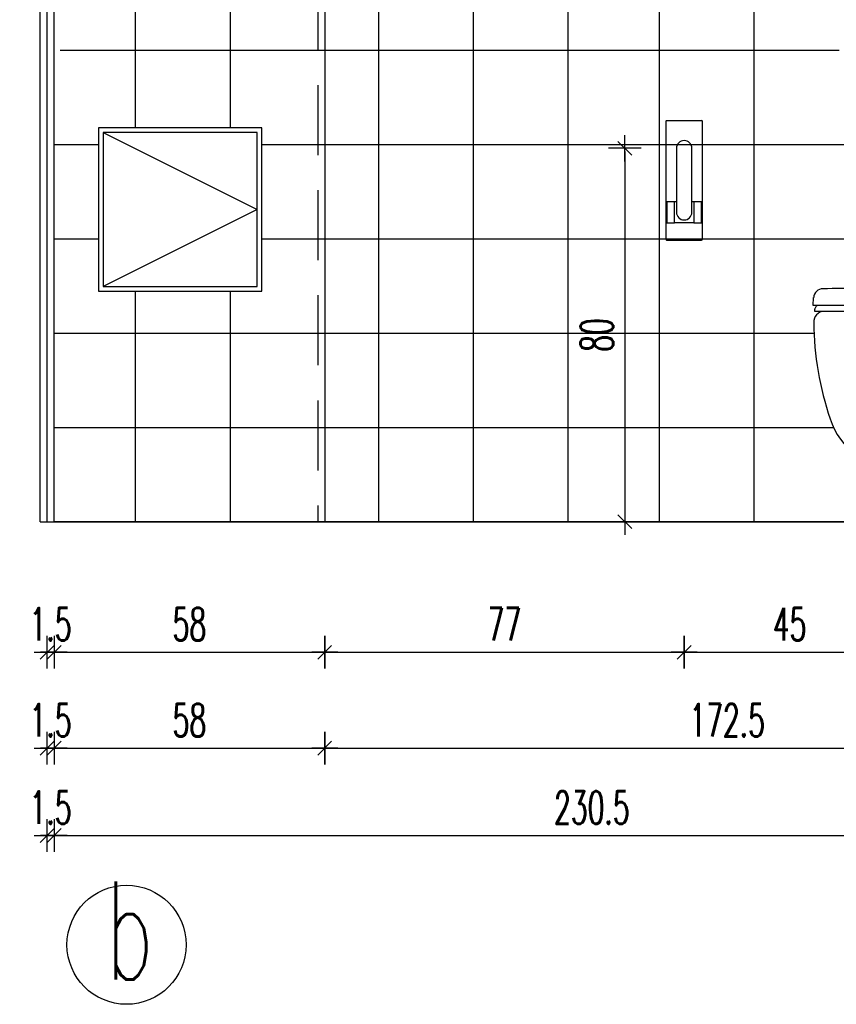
# Model space of a CAD drawing. Header units: centimetres. Extents: x -15121 to 30567, y -60641 to 0.
# Tile 261 of 656: x 13286 to 13461, y -26616 to -26406. Entities that reach past the tile are written whole.
import ezdxf

# ---------------------------------------------------------------- set-up
doc = ezdxf.new("R2010")
doc.units = ezdxf.units.CM
doc.header["$LTSCALE"] = 60
doc.linetypes.add('( Dashed )', pattern=[0.75, 0.5, -0.25])
for name, color, linetype in [('AIKA oznaczenia widoków', 30, 'Continuous'), ('AIKA powierzchnie', 6, 'Continuous'), ('AIKA sanitariaty', 7, 'Continuous'), ('AIKA TYNK', 5, 'Continuous'), ('AIKA widoki wymiarowanie', 7, 'Continuous'), ('AIKA widokowe', 7, 'Continuous')]:
    doc.layers.add(name, color=color, linetype=linetype)
doc.styles.add('RomanS', font='romans.shx')
doc.styles.add('wymiar', font='txt.shx', dxfattribs={"width": 0.6})
doc.dimstyles.new('Dwudziestka', dxfattribs={"dimtxt": 7, "dimasz": 0.7, "dimexe": 5, "dimexo": 0, "dimgap": 2.5, "dimtad": 1, "dimtoh": 1, "dimdec": 3, "dimrnd": 0.5, "dimdsep": 46, "dimtxsty": 'wymiar', "dimblk": 'znacznik', "dimcen": 0, "dimdle": 5, "dimse1": 1, "dimse2": 1, "dimclrd": 256, "dimclre": 256, "dimclrt": 256, "dimadec": 0, "dimazin": 0, "dimtfac": 0.4, "dimtdec": 3, "dimtix": 1, "dimtofl": 0, "dimtmove": 2, "dimatfit": 3, "dimldrblk": 'znacznik', "dimfxl": 1, "dimtolj": 1, "dimarcsym": 0})

# ---------------------------------------------------------------- blocks, each defined once
blk = doc.blocks.new('sl uchwyt 2 przód')
at = {"layer": 'AIKA sanitariaty', "extrusion": (0, 1, 0)}
for p, q in [((13.92, 0), (6.42, 0)), ((6.27, -0.15), (6.27, -1.15)), ((6.27, -1.15), (6.27, -24.45)), ((14.07, -1.15), (14.07, -0.15)), ((14.07, -24.45), (14.07, -1.15)), ((8.12, -3.67), (6.47, -3.67)), ((6.47, -3.67), (6.47, -8.22)), ((8.12, -8.22), (8.12, -3.67)), ((8.12, -3.7), (12.22, -3.7)), ((13.87, -3.67), (12.22, -3.67)), ((12.22, -3.67), (12.22, -8.22)), ((13.87, -8.22), (13.87, -3.67)), ((8.52, -5.95), (8.52, -19.65)), ((11.82, -19.65), (11.82, -5.95)), ((8.12, -8.22), (6.47, -8.22)), ((8.12, -8.2), (8.52, -8.2)), ((11.82, -8.2), (12.22, -8.2)), ((13.87, -8.22), (12.22, -8.22)), ((6.27, -24.45), (6.27, -25.45)), ((14.07, -25.45), (14.07, -24.45)), ((13.92, -25.6), (6.42, -25.6))]:
    blk.add_line(p, q, dxfattribs=at)
at = {"layer": 'AIKA sanitariaty'}
for centre, radius, start, end in [((6.42, -0.15), 0.15, 90, 180), ((13.92, -0.15), 0.15, 0, 90), ((10.17, -5.95), 1.65, 0, 180), ((10.17, -19.65), 1.65, 180, 0), ((6.42, -25.45), 0.15, 180, 270), ((13.92, -25.45), 0.15, 270, 0)]:
    blk.add_arc(centre, radius, start, end, dxfattribs=at)
blk = doc.blocks.new('SL wc np przod')
at = {"layer": 'AIKA sanitariaty', "color": 7}
for p, q in [((-17.62, 4.94), (-17.74, 4.94)), ((-17.74, 4.94), (-17.72, 4.45)), ((-17.42, 4.94), (-17.59, 4.94)), ((-15.64, 4.94), (-17.42, 4.94)), ((15.64, 4.94), (17.42, 4.94)), ((17.42, 4.94), (17.59, 4.94)), ((17.62, 4.94), (17.74, 4.94)), ((17.74, 4.94), (17.72, 4.45)), ((-18.04, 3.69), (-17.96, 1.99)), ((-17.97, 3.69), (-18.04, 3.69)), ((0, 3.69), (-17.92, 3.69)), ((0, 3.69), (17.92, 3.69)), ((18.04, 3.69), (17.96, 1.99)), ((17.97, 3.69), (18.04, 3.69))]:
    blk.add_line(p, q, dxfattribs=at)
for points in [[(-15.73, 4.94), (-16.2, 4.99), (-16.64, 5.14), (-17.02, 5.36), (-17.35, 5.66), (-17.62, 6.01), (-17.81, 6.42), (-17.92, 6.86), (-17.93, 7.33)], [(-15.73, 4.94), (-16.2, 4.99), (-16.64, 5.14), (-17.02, 5.36), (-17.35, 5.66), (-17.62, 6.01), (-17.81, 6.42), (-17.92, 6.86), (-17.93, 7.33)], [(-15.73, 4.94), (-16.2, 4.99), (-16.64, 5.14), (-17.02, 5.36), (-17.35, 5.66), (-17.62, 6.01), (-17.81, 6.42), (-17.92, 6.86), (-17.93, 7.33)], [(15.73, 4.94), (16.2, 4.99), (16.64, 5.14), (17.02, 5.36), (17.35, 5.66), (17.62, 6.01), (17.81, 6.42), (17.92, 6.86), (17.93, 7.33)], [(15.73, 4.94), (16.2, 4.99), (16.64, 5.14), (17.02, 5.36), (17.35, 5.66), (17.62, 6.01), (17.81, 6.42), (17.92, 6.86), (17.93, 7.33)], [(15.73, 4.94), (16.2, 4.99), (16.64, 5.14), (17.02, 5.36), (17.35, 5.66), (17.62, 6.01), (17.81, 6.42), (17.92, 6.86), (17.93, 7.33)], [(0, 4.94), (-15.64, 4.94)], [(0, 4.94), (-15.36, 4.94)], [(0, 4.94), (-15.36, 4.94)], [(0, 4.94), (15.36, 4.94)], [(0, 4.94), (15.36, 4.94)], [(0, 4.94), (15.64, 4.94)]]:
    blk.add_lwpolyline(points, dxfattribs=at)
for centre, radius, start, end in [((0.5, 23.16), 15.68, 91.8323, 162.0794), ((-0.5, 23.16), 15.68, 17.9206, 88.1677), ((47.35, 6.88), 65.28, 161.1353, 179.6075), ((-47.35, 6.88), 65.28, 0.3925, 18.8647), ((-17.22, 4.48), 0.5, 183.0042, 209.0396), ((-15.12, 5.64), 2.9, 209.0281, 222.2516), ((15.12, 5.64), 2.9, 317.7484, 330.9719), ((17.22, 4.48), 0.5, 330.9604, 356.9958), ((-15.96, 2.09), 2, 182.9974, 269.4747), ((5.54, 2332.12), 2332.13, 269.47144, 269.86395), ((-5.54, 2332.12), 2332.13, 270.13605, 270.52856), ((15.96, 2.09), 2, 270.5253, 357.0026)]:
    blk.add_arc(centre, radius, start, end, dxfattribs=at)
blk = doc.blocks.new('znacznik')
at = {"color": 0}
for points in [[(0, -5), (0, 5)], [(-4, 0), (4, 0)]]:
    blk.add_lwpolyline(points, dxfattribs=at)
at = {"color": 1}
blk.add_lwpolyline([(-2.12, -2.12), (2.12, 2.12)], dxfattribs=at)
blk = doc.blocks.new('*D6629')
at = {"layer": 'AIKA widoki wymiarowanie', "lineweight": -2, "transparency": 16777216}
for p, q in [((13290.91, -26541.07), (13290.21, -26541.07)), ((13293.81, -26541.07), (13294.51, -26541.07))]:
    blk.add_line(p, q, dxfattribs=at)
at = {"layer": 'Defpoints', "color": 0, "transparency": 16777216}
for p in [(13291.61, -26513.09), (13293.11, -26513.09), (13293.11, -26541.07)]:
    blk.add_point(p, dxfattribs=at)
at = {"layer": 'AIKA widoki wymiarowanie', "lineweight": -2, "transparency": 16777216, "xscale": 0.7, "yscale": 0.7, "zscale": 0.7}
blk.add_blockref('znacznik', (13291.61, -26541.07), dxfattribs=at)
at = {"layer": 'AIKA widoki wymiarowanie', "lineweight": -2, "transparency": 16777216, "xscale": 0.7, "yscale": 0.7, "zscale": 0.7, "rotation": 180}
blk.add_blockref('znacznik', (13293.11, -26541.07), dxfattribs=at)
at = {"layer": 'AIKA widoki wymiarowanie', "transparency": 16777216, "insert": (13292.36, -26535.07), "char_height": 7, "attachment_point": 5, "style": 'wymiar'}
blk.add_mtext('\\A1;1.5', dxfattribs=at)
blk = doc.blocks.new('*D6630')
at = {"layer": 'AIKA widoki wymiarowanie', "lineweight": -2, "transparency": 16777216}
blk.add_line((13293.81, -26541.07), (13350.41, -26541.07), dxfattribs=at)
at = {"layer": 'Defpoints', "color": 0, "transparency": 16777216}
for p in [(13293.11, -26513.09), (13351.11, -26513.09), (13351.11, -26541.07)]:
    blk.add_point(p, dxfattribs=at)
at = {"layer": 'AIKA widoki wymiarowanie', "lineweight": -2, "transparency": 16777216, "xscale": 0.7, "yscale": 0.7, "zscale": 0.7, "rotation": 180}
blk.add_blockref('znacznik', (13293.11, -26541.07), dxfattribs=at)
at = {"layer": 'AIKA widoki wymiarowanie', "lineweight": -2, "transparency": 16777216, "xscale": 0.7, "yscale": 0.7, "zscale": 0.7}
blk.add_blockref('znacznik', (13351.11, -26541.07), dxfattribs=at)
at = {"layer": 'AIKA widoki wymiarowanie', "transparency": 16777216, "insert": (13322.11, -26535.07), "char_height": 7, "attachment_point": 5, "style": 'wymiar'}
blk.add_mtext('\\A1;58', dxfattribs=at)
blk = doc.blocks.new('*D6631')
at = {"layer": 'AIKA widoki wymiarowanie', "lineweight": -2, "transparency": 16777216}
blk.add_line((13351.81, -26541.07), (13427.44, -26541.07), dxfattribs=at)
at = {"layer": 'Defpoints', "color": 0, "transparency": 16777216}
for p in [(13428.14, -26433.09), (13351.11, -26513.09), (13428.14, -26541.07)]:
    blk.add_point(p, dxfattribs=at)
at = {"layer": 'AIKA widoki wymiarowanie', "lineweight": -2, "transparency": 16777216, "xscale": 0.7, "yscale": 0.7, "zscale": 0.7, "rotation": 180}
blk.add_blockref('znacznik', (13351.11, -26541.07), dxfattribs=at)
at = {"layer": 'AIKA widoki wymiarowanie', "lineweight": -2, "transparency": 16777216, "xscale": 0.7, "yscale": 0.7, "zscale": 0.7}
blk.add_blockref('znacznik', (13428.14, -26541.07), dxfattribs=at)
at = {"layer": 'AIKA widoki wymiarowanie', "transparency": 16777216, "insert": (13389.63, -26535.07), "char_height": 7, "attachment_point": 5, "style": 'wymiar'}
blk.add_mtext('\\A1;77', dxfattribs=at)
blk = doc.blocks.new('*D6632')
at = {"layer": 'AIKA widoki wymiarowanie', "lineweight": -2, "transparency": 16777216}
blk.add_line((13428.84, -26541.07), (13472.66, -26541.07), dxfattribs=at)
at = {"layer": 'Defpoints', "color": 0, "transparency": 16777216}
for p in [(13428.14, -26433.09), (13473.36, -26486.25), (13473.36, -26541.07)]:
    blk.add_point(p, dxfattribs=at)
at = {"layer": 'AIKA widoki wymiarowanie', "lineweight": -2, "transparency": 16777216, "xscale": 0.7, "yscale": 0.7, "zscale": 0.7, "rotation": 180}
blk.add_blockref('znacznik', (13428.14, -26541.07), dxfattribs=at)
at = {"layer": 'AIKA widoki wymiarowanie', "lineweight": -2, "transparency": 16777216, "xscale": 0.7, "yscale": 0.7, "zscale": 0.7}
blk.add_blockref('znacznik', (13473.36, -26541.07), dxfattribs=at)
at = {"layer": 'AIKA widoki wymiarowanie', "transparency": 16777216, "insert": (13450.75, -26535.07), "char_height": 7, "attachment_point": 5, "style": 'wymiar'}
blk.add_mtext('\\A1;45', dxfattribs=at)
blk = doc.blocks.new('*D6635')
at = {"layer": 'AIKA widoki wymiarowanie', "lineweight": -2, "transparency": 16777216}
blk.add_line((13415.44, -26433.79), (13415.44, -26512.39), dxfattribs=at)
at = {"layer": 'Defpoints', "color": 0, "transparency": 16777216}
for p in [(13428.14, -26433.09), (13415.44, -26513.09), (13428.14, -26513.09)]:
    blk.add_point(p, dxfattribs=at)
at = {"layer": 'AIKA widoki wymiarowanie', "lineweight": -2, "transparency": 16777216, "xscale": 0.7, "yscale": 0.7, "zscale": 0.7}
for p, rotation in [((13415.44, -26433.09), 90), ((13415.44, -26513.09), 270)]:
    blk.add_blockref('znacznik', p, dxfattribs=dict(at, rotation=rotation))
at = {"layer": 'AIKA widoki wymiarowanie', "transparency": 16777216, "insert": (13409.44, -26473.09), "char_height": 7, "attachment_point": 5, "rotation": 90, "style": 'wymiar'}
blk.add_mtext('\\A1;80', dxfattribs=at)
blk = doc.blocks.new('*D6601')
at = {"layer": 'AIKA widoki wymiarowanie', "lineweight": -2, "transparency": 16777216}
blk.add_line((13560.65, -26212.79), (13560.65, -26512.39), dxfattribs=at)
at = {"layer": 'Defpoints', "color": 0, "transparency": 16777216}
for p in [(13366.66, -26212.09), (13366.66, -26513.09), (13560.65, -26513.09)]:
    blk.add_point(p, dxfattribs=at)
at = {"layer": 'AIKA widoki wymiarowanie', "lineweight": -2, "transparency": 16777216, "xscale": 0.7, "yscale": 0.7, "zscale": 0.7}
for p, rotation in [((13560.65, -26212.09), 90), ((13560.65, -26513.09), 270)]:
    blk.add_blockref('znacznik', p, dxfattribs=dict(at, rotation=rotation))
at = {"layer": 'AIKA widoki wymiarowanie', "transparency": 16777216, "insert": (13554.65, -26362.59), "char_height": 7, "attachment_point": 5, "rotation": 90, "style": 'wymiar'}
blk.add_mtext('\\A1;301', dxfattribs=at)
blk = doc.blocks.new('*D6602')
at = {"layer": 'AIKA widoki wymiarowanie', "lineweight": -2, "transparency": 16777216}
for p, q in [((13290.91, -26561.63), (13290.21, -26561.63)), ((13293.81, -26561.63), (13294.51, -26561.63))]:
    blk.add_line(p, q, dxfattribs=at)
at = {"layer": 'Defpoints', "color": 0, "transparency": 16777216}
for p in [(13291.61, -26513.09), (13293.11, -26513.09), (13293.11, -26561.63)]:
    blk.add_point(p, dxfattribs=at)
at = {"layer": 'AIKA widoki wymiarowanie', "lineweight": -2, "transparency": 16777216, "xscale": 0.7, "yscale": 0.7, "zscale": 0.7}
blk.add_blockref('znacznik', (13291.61, -26561.63), dxfattribs=at)
at = {"layer": 'AIKA widoki wymiarowanie', "lineweight": -2, "transparency": 16777216, "xscale": 0.7, "yscale": 0.7, "zscale": 0.7, "rotation": 180}
blk.add_blockref('znacznik', (13293.11, -26561.63), dxfattribs=at)
at = {"layer": 'AIKA widoki wymiarowanie', "transparency": 16777216, "insert": (13292.36, -26555.63), "char_height": 7, "attachment_point": 5, "style": 'wymiar'}
blk.add_mtext('\\A1;1.5', dxfattribs=at)
blk = doc.blocks.new('*D6638')
at = {"layer": 'AIKA widoki wymiarowanie', "lineweight": -2, "transparency": 16777216}
blk.add_line((13293.81, -26561.63), (13350.41, -26561.63), dxfattribs=at)
at = {"layer": 'Defpoints', "color": 0, "transparency": 16777216}
for p in [(13293.11, -26513.09), (13351.11, -26513.09), (13351.11, -26561.63)]:
    blk.add_point(p, dxfattribs=at)
at = {"layer": 'AIKA widoki wymiarowanie', "lineweight": -2, "transparency": 16777216, "xscale": 0.7, "yscale": 0.7, "zscale": 0.7, "rotation": 180}
blk.add_blockref('znacznik', (13293.11, -26561.63), dxfattribs=at)
at = {"layer": 'AIKA widoki wymiarowanie', "lineweight": -2, "transparency": 16777216, "xscale": 0.7, "yscale": 0.7, "zscale": 0.7}
blk.add_blockref('znacznik', (13351.11, -26561.63), dxfattribs=at)
at = {"layer": 'AIKA widoki wymiarowanie', "transparency": 16777216, "insert": (13322.11, -26555.63), "char_height": 7, "attachment_point": 5, "style": 'wymiar'}
blk.add_mtext('\\A1;58', dxfattribs=at)
blk = doc.blocks.new('*D6639')
at = {"layer": 'AIKA widoki wymiarowanie', "lineweight": -2, "transparency": 16777216}
blk.add_line((13351.81, -26561.63), (13522.91, -26561.63), dxfattribs=at)
at = {"layer": 'Defpoints', "color": 0, "transparency": 16777216}
for p in [(13351.11, -26513.09), (13523.61, -26513.09), (13523.61, -26561.63)]:
    blk.add_point(p, dxfattribs=at)
at = {"layer": 'AIKA widoki wymiarowanie', "lineweight": -2, "transparency": 16777216, "xscale": 0.7, "yscale": 0.7, "zscale": 0.7, "rotation": 180}
blk.add_blockref('znacznik', (13351.11, -26561.63), dxfattribs=at)
at = {"layer": 'AIKA widoki wymiarowanie', "lineweight": -2, "transparency": 16777216, "xscale": 0.7, "yscale": 0.7, "zscale": 0.7}
blk.add_blockref('znacznik', (13523.61, -26561.63), dxfattribs=at)
at = {"layer": 'AIKA widoki wymiarowanie', "transparency": 16777216, "insert": (13437.36, -26555.63), "char_height": 7, "attachment_point": 5, "style": 'wymiar'}
blk.add_mtext('\\A1;172.5', dxfattribs=at)
blk = doc.blocks.new('*D6641')
at = {"layer": 'AIKA widoki wymiarowanie', "lineweight": -2, "transparency": 16777216}
for p, q in [((13290.91, -26580.34), (13290.21, -26580.34)), ((13293.81, -26580.34), (13294.51, -26580.34))]:
    blk.add_line(p, q, dxfattribs=at)
at = {"layer": 'Defpoints', "color": 0, "transparency": 16777216}
for p in [(13291.61, -26513.09), (13293.11, -26513.09), (13293.11, -26580.34)]:
    blk.add_point(p, dxfattribs=at)
at = {"layer": 'AIKA widoki wymiarowanie', "lineweight": -2, "transparency": 16777216, "xscale": 0.7, "yscale": 0.7, "zscale": 0.7}
blk.add_blockref('znacznik', (13291.61, -26580.34), dxfattribs=at)
at = {"layer": 'AIKA widoki wymiarowanie', "lineweight": -2, "transparency": 16777216, "xscale": 0.7, "yscale": 0.7, "zscale": 0.7, "rotation": 180}
blk.add_blockref('znacznik', (13293.11, -26580.34), dxfattribs=at)
at = {"layer": 'AIKA widoki wymiarowanie', "transparency": 16777216, "insert": (13292.36, -26574.34), "char_height": 7, "attachment_point": 5, "style": 'wymiar'}
blk.add_mtext('\\A1;1.5', dxfattribs=at)
blk = doc.blocks.new('*D6603')
at = {"layer": 'AIKA widoki wymiarowanie', "lineweight": -2, "transparency": 16777216}
blk.add_line((13293.81, -26580.34), (13522.91, -26580.34), dxfattribs=at)
at = {"layer": 'Defpoints', "color": 0, "transparency": 16777216}
for p in [(13293.11, -26513.09), (13523.61, -26513.09), (13523.61, -26580.34)]:
    blk.add_point(p, dxfattribs=at)
at = {"layer": 'AIKA widoki wymiarowanie', "lineweight": -2, "transparency": 16777216, "xscale": 0.7, "yscale": 0.7, "zscale": 0.7, "rotation": 180}
blk.add_blockref('znacznik', (13293.11, -26580.34), dxfattribs=at)
at = {"layer": 'AIKA widoki wymiarowanie', "lineweight": -2, "transparency": 16777216, "xscale": 0.7, "yscale": 0.7, "zscale": 0.7}
blk.add_blockref('znacznik', (13523.61, -26580.34), dxfattribs=at)
at = {"layer": 'AIKA widoki wymiarowanie', "transparency": 16777216, "insert": (13408.36, -26574.34), "char_height": 7, "attachment_point": 5, "style": 'wymiar'}
blk.add_mtext('\\A1;230.5', dxfattribs=at)

msp = doc.modelspace()

# ---------------------------------------------------------------- linework, layer by layer
at = {"layer": 'AIKA oznaczenia widoków'}
msp.add_circle((13308.6303, -26603.7355), 12.7586, dxfattribs=at)
at = {"layer": 'AIKA powierzchnie', "color": 2}
msp.add_lwpolyline([(13293.109, -26212.0867), (13523.609, -26212.0867), (13523.609, -26513.0867), (13293.109, -26513.0867)], close=True, dxfattribs=at)
at = {"layer": 'AIKA TYNK'}
for p, q in [((13291.609, -26513.0867), (13291.609, -26127.0867)), ((13290.109, -26513.0867), (13523.609, -26513.0867))]:
    msp.add_line(p, q, dxfattribs=at)
at = {"layer": 'AIKA widokowe', "color": 8}
for p, q in [((13290.109, -26513.0867), (13290.109, -26127.0867)), ((13310.509, -26212.0867), (13310.509, -26428.6788)), ((13330.809, -26212.0867), (13330.809, -26428.6788)), ((13362.609, -26212.0867), (13362.609, -26513.0867)), ((13382.909, -26212.0867), (13382.909, -26513.0867)), ((13403.209, -26212.0867), (13403.209, -26513.0867)), ((13422.809, -26212.0867), (13422.809, -26513.0867)), ((13443.109, -26212.0867), (13443.109, -26513.0867)), ((13294.381, -26412.0867), (13461.3581, -26412.0867)), ((13293.109, -26432.2867), (13302.609, -26432.2867)), ((13337.609, -26432.2867), (13468.7121, -26432.2867)), ((13293.109, -26452.4867), (13302.609, -26452.4867)), ((13337.609, -26452.4867), (13523.609, -26452.4867)), ((13310.509, -26463.6788), (13310.509, -26513.0867)), ((13330.809, -26463.6788), (13330.809, -26513.0867)), ((13293.109, -26472.6867), (13455.9876, -26472.6867)), ((13293.109, -26492.8867), (13460.1498, -26492.8867))]:
    msp.add_line(p, q, dxfattribs=at)
at = {"layer": 'AIKA widokowe', "color": 8, "linetype": '( Dashed )', "ltscale": 0.5}
msp.add_line((13349.609, -26127.0867), (13349.609, -26513.0867), dxfattribs=at)
at = {"layer": 'AIKA widokowe', "color": 7}
for p, q in [((13293.109, -26513.0867), (13293.109, -26212.0867)), ((13351.109, -26212.0867), (13351.109, -26513.0867))]:
    msp.add_line(p, q, dxfattribs=at)
for points in [[(13337.609, -26463.6788), (13337.609, -26428.6788), (13302.609, -26428.6788), (13302.609, -26463.6788)], [(13336.609, -26462.6788), (13336.609, -26429.6788), (13303.609, -26429.6788), (13303.609, -26462.6788)]]:
    msp.add_lwpolyline(points, close=True, dxfattribs=at)
msp.add_lwpolyline([(13303.609, -26429.6788), (13336.609, -26446.1788), (13303.609, -26462.6788)], dxfattribs=at)

# ---------------------------------------------------------------- block references
at = {"layer": 'AIKA sanitariaty', "color": 8, "rotation": 180}
msp.add_blockref('sl uchwyt 2 przód', (13438.3133, -26452.7367), dxfattribs=at)
at = {"layer": 'AIKA sanitariaty', "color": 7, "rotation": 180}
msp.add_blockref('SL wc np przod', (13473.8581, -26463.0867), dxfattribs=at)

# ---------------------------------------------------------------- texts
at = {"layer": 'AIKA oznaczenia widoków', "insert": (13304.2045, -26590.201, 256.2), "char_height": 21, "width": 498.713923, "attachment_point": 1, "style": 'RomanS'}
msp.add_mtext('{\\W0.6;b}', dxfattribs=at)

# ---------------------------------------------------------------- dimensions: what is measured, and where the dimension line sits
at = {"layer": 'AIKA widoki wymiarowanie'}
for base, p1, p2, picture, middle in [((13560.646, -26513.0867), (13366.659, -26212.0867), (13366.659, -26513.0867), '*D6601', (13554.646, -26362.5867)), ((13415.4385, -26513.0867), (13428.1432, -26433.0867), (13428.1432, -26513.0867), '*D6635', (13409.4385, -26473.0867))]:
    dim = msp.add_linear_dim(base=base, p1=p1, p2=p2, angle=90, dimstyle='Dwudziestka', dxfattribs=at)
    dim.commit()
    dim.dimension.update_dxf_attribs({"geometry": picture, "text_midpoint": middle})
for base, p1, p2, picture, middle in [((13428.1432, -26541.0703), (13351.109, -26513.0867), (13428.1432, -26433.0867), '*D6631', (13389.6261, -26535.0703)), ((13473.3566, -26541.0703), (13428.1432, -26433.0867), (13473.3566, -26486.2504), '*D6632', (13450.7499, -26535.0703)), ((13293.109, -26541.0703), (13291.609, -26513.0867), (13293.109, -26513.0867), '*D6629', (13292.359, -26535.0703)), ((13293.109, -26561.6304), (13291.609, -26513.0867), (13293.109, -26513.0867), '*D6602', (13292.359, -26555.6304)), ((13293.109, -26580.3381), (13291.609, -26513.0867), (13293.109, -26513.0867), '*D6641', (13292.359, -26574.3381)), ((13351.109, -26541.0703), (13293.109, -26513.0867), (13351.109, -26513.0867), '*D6630', (13322.109, -26535.0703)), ((13351.109, -26561.6304), (13293.109, -26513.0867), (13351.109, -26513.0867), '*D6638', (13322.109, -26555.6304)), ((13523.609, -26580.3381), (13293.109, -26513.0867), (13523.609, -26513.0867), '*D6603', (13408.359, -26574.3381)), ((13523.609, -26561.6304), (13351.109, -26513.0867), (13523.609, -26513.0867), '*D6639', (13437.359, -26555.6304))]:
    dim = msp.add_linear_dim(base=base, p1=p1, p2=p2, dimstyle='Dwudziestka', dxfattribs=at)
    dim.commit()
    dim.dimension.update_dxf_attribs({"geometry": picture, "text_midpoint": middle})

doc.saveas('drawing.dxf')
